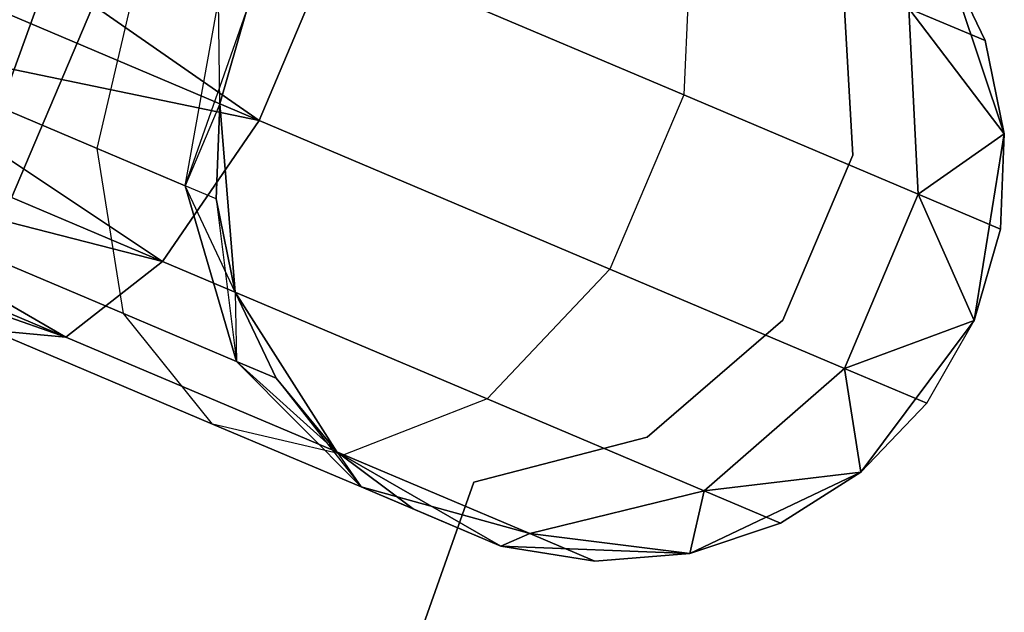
# Model space of a CAD drawing. Extents: x -91 to 91, y -91 to 262.
# Tile 289 of 480: x -57.16 to -54.67, y 22.45 to 23.95. Entities that reach past the tile are written whole.
import ezdxf

# ---------------------------------------------------------------- set-up
doc = ezdxf.new("R2010")
doc.units = 0
doc.header["$LTSCALE"] = 25.4
doc.layers.get('0').update_dxf_attribs({"linetype": 'CONTINUOUS'})

# ---------------------------------------------------------------- blocks, each defined once
blk = doc.blocks.new('ETE0_STL_1')
at = {"color": 0}
for p, q in [((-55.3367, 27.8505, 327.5076), (-58.4985, 20.3893, 327.5076)), ((-58.4985, 20.3893, 328.5076), (-55.3367, 27.8505, 328.5076)), ((-55.3367, 27.8505, 327.5076), (-58.4985, 20.3893, 327.5076)), ((-58.4985, 20.3893, 328.5076), (-55.3367, 27.8505, 328.5076)), ((-59.5632, 17.2111, 330.5076), (-56.8072, 24.8384, 330.5076)), ((-56.8072, 24.8384, 321.0076), (-59.5632, 17.2111, 321.0076)), ((-56.8072, 24.8384, 321.0076), (-59.5632, 17.2111, 321.0076)), ((-59.5632, 17.2111, 330.5076), (-56.8072, 24.8384, 330.5076)), ((-56.5538, 23.6964, 319.2628), (-57.5072, 24.3604, 319.0076)), ((-56.5538, 23.6964, 319.2628), (-57.5072, 24.3604, 319.0076)), ((-57.5072, 24.3604, 171.0076), (-56.5538, 23.6964, 170.7524)), ((-57.5072, 24.3604, 171.0076), (-56.5538, 23.6964, 170.7524)), ((-55.459, 24.2124, 320.0641), (-55.4796, 23.7609, 319.9068)), ((-55.459, 24.2124, 320.0641), (-55.4796, 23.7609, 319.9068)), ((-55.459, 24.2124, 169.9511), (-55.4796, 23.7609, 170.1084)), ((-55.459, 24.2124, 169.9511), (-55.4796, 23.7609, 170.1084)), ((-56.5538, 23.6964, 319.2628), (-57.6006, 24.1401, 319.0367)), ((-56.5538, 23.6964, 319.2628), (-57.6006, 24.1401, 319.0367)), ((-57.6006, 24.1401, 170.9785), (-56.5538, 23.6964, 170.7524)), ((-57.6006, 24.1401, 170.9785), (-56.5538, 23.6964, 170.7524)), ((-56.367, 24.137, 319.2628), (-56.5538, 23.6964, 319.2628)), ((-56.367, 24.137, 319.2628), (-56.5538, 23.6964, 319.2628)), ((-56.5538, 23.6964, 170.7524), (-56.367, 24.137, 170.7524)), ((-56.5538, 23.6964, 170.7524), (-56.367, 24.137, 170.7524)), ((-55.4796, 23.7609, 319.9068), (-56.367, 24.137, 319.2628)), ((-55.4796, 23.7609, 319.9068), (-56.367, 24.137, 319.2628)), ((-56.367, 24.137, 170.7524), (-55.4796, 23.7609, 170.1084)), ((-56.367, 24.137, 170.7524), (-55.4796, 23.7609, 170.1084)), ((-54.6692, 23.6621, 327.5076), (-54.8216, 24.1159, 327.5076)), ((-54.8216, 24.1159, 163.5076), (-54.6692, 23.6621, 163.5076)), ((-54.7178, 23.8983, 322.0076), (-54.8216, 24.1159, 327.5076)), ((-54.6692, 23.6621, 327.5076), (-54.8216, 24.1159, 327.5076)), ((-54.7178, 23.8983, 322.0076), (-54.8216, 24.1159, 322.0076)), ((-54.7178, 23.8983, 322.0076), (-54.8216, 24.1159, 327.5076)), ((-54.7178, 23.8983, 322.0076), (-54.8216, 24.1159, 322.0076)), ((-54.7178, 23.8983, 168.0076), (-54.8216, 24.1159, 168.0076)), ((-54.8216, 24.1159, 163.5076), (-54.7178, 23.8983, 168.0076)), ((-54.8216, 24.1159, 163.5076), (-54.6692, 23.6621, 163.5076)), ((-54.7178, 23.8983, 168.0076), (-54.8216, 24.1159, 168.0076)), ((-54.8216, 24.1159, 163.5076), (-54.7178, 23.8983, 168.0076)), ((-56.963, 23.625, 321.2195), (-56.8562, 24.0844, 321.3005)), ((-56.963, 23.625, 321.2195), (-56.8562, 24.0844, 321.3005)), ((-56.963, 23.625, 168.7957), (-56.8562, 24.0844, 168.7147)), ((-56.963, 23.625, 168.7957), (-56.8562, 24.0844, 168.7147)), ((-55.0525, 23.6082, 164.5076), (-55.0777, 24.0607, 164.5076)), ((-55.0777, 24.0607, 162.5076), (-55.0525, 23.6082, 162.5076)), ((-55.0777, 24.0607, 162.5076), (-55.0525, 23.6082, 162.5076)), ((-55.0525, 23.6082, 164.5076), (-55.0777, 24.0607, 164.5076)), ((-56.7405, 23.5307, 321.5811), (-56.6566, 23.9998, 321.6249)), ((-56.7405, 23.5307, 321.5811), (-56.6566, 23.9998, 321.6249)), ((-56.7405, 23.5307, 168.4341), (-56.6566, 23.9998, 168.3903)), ((-56.7405, 23.5307, 168.4341), (-56.6566, 23.9998, 168.3903)), ((-56.6531, 23.7385, 322.0076), (-56.6566, 23.9998, 321.6249)), ((-56.6531, 23.7385, 322.0076), (-56.6566, 23.9998, 321.6249)), ((-54.7178, 23.8983, 322.0076), (-54.9105, 23.9799, 320.9558)), ((-54.7178, 23.8983, 322.0076), (-54.9105, 23.9799, 320.9558)), ((-54.6692, 23.6621, 322.0076), (-54.9105, 23.9799, 320.9558)), ((-54.6692, 23.6621, 322.0076), (-54.9105, 23.9799, 320.9558)), ((-54.8867, 23.5095, 320.8707), (-54.9105, 23.9799, 320.9558)), ((-54.8867, 23.5095, 320.8707), (-54.9105, 23.9799, 320.9558)), ((-54.9105, 23.9799, 169.0594), (-54.7178, 23.8983, 168.0076)), ((-54.9105, 23.9799, 169.0594), (-54.7178, 23.8983, 168.0076)), ((-54.9105, 23.9799, 169.0594), (-54.6692, 23.6621, 168.0076)), ((-54.9105, 23.9799, 169.0594), (-54.6692, 23.6621, 168.0076)), ((-54.9105, 23.9799, 169.0594), (-54.8867, 23.5095, 169.1445)), ((-54.9105, 23.9799, 169.0594), (-54.8867, 23.5095, 169.1445)), ((-56.7405, 23.5307, 168.4341), (-56.5865, 23.9701, 168.0076)), ((-56.7405, 23.5307, 168.4341), (-56.5865, 23.9701, 168.0076)), ((-56.5865, 23.9701, 327.5076), (-56.6531, 23.7385, 327.5076)), ((-56.6531, 23.7385, 163.5076), (-56.5865, 23.9701, 163.5076)), ((-56.5865, 23.9701, 322.0076), (-56.6531, 23.7385, 322.0076)), ((-56.5865, 23.9701, 327.5076), (-56.6531, 23.7385, 327.5076)), ((-56.5865, 23.9701, 322.0076), (-56.6531, 23.7385, 322.0076)), ((-56.5865, 23.9701, 168.0076), (-56.6531, 23.7385, 168.0076)), ((-56.5865, 23.9701, 168.0076), (-56.6531, 23.7385, 168.0076)), ((-56.6531, 23.7385, 163.5076), (-56.5865, 23.9701, 163.5076)), ((-56.5538, 23.6964, 319.2628), (-57.6886, 23.9325, 319.1222)), ((-56.5538, 23.6964, 319.2628), (-57.6886, 23.9325, 319.1222)), ((-56.7976, 23.3394, 319.4683), (-57.6886, 23.9325, 319.1222)), ((-56.7976, 23.3394, 319.4683), (-57.6886, 23.9325, 319.1222)), ((-57.6886, 23.9325, 170.8931), (-56.5538, 23.6964, 170.7524)), ((-57.6886, 23.9325, 170.8931), (-56.5538, 23.6964, 170.7524)), ((-57.6886, 23.9325, 170.8931), (-56.7976, 23.3394, 170.5469)), ((-57.6886, 23.9325, 170.8931), (-56.7976, 23.3394, 170.5469)), ((-54.6692, 23.6621, 322.0076), (-54.7178, 23.8983, 322.0076)), ((-54.7178, 23.8983, 322.0076), (-54.6692, 23.6621, 327.5076)), ((-54.7178, 23.8983, 322.0076), (-54.6692, 23.6621, 327.5076)), ((-54.6692, 23.6621, 322.0076), (-54.7178, 23.8983, 322.0076)), ((-54.6692, 23.6621, 168.0076), (-54.7178, 23.8983, 168.0076)), ((-54.7178, 23.8983, 168.0076), (-54.6692, 23.6621, 163.5076)), ((-54.7178, 23.8983, 168.0076), (-54.6692, 23.6621, 163.5076)), ((-54.6692, 23.6621, 168.0076), (-54.7178, 23.8983, 168.0076)), ((-56.963, 23.625, 321.2195), (-57.2959, 23.7661, 320.9779)), ((-56.963, 23.625, 321.2195), (-57.2959, 23.7661, 320.9779)), ((-57.2959, 23.7661, 169.0373), (-56.963, 23.625, 168.7957)), ((-57.2959, 23.7661, 169.0373), (-56.963, 23.625, 168.7957)), ((-55.4796, 23.7609, 319.9068), (-55.6664, 23.3202, 319.9068)), ((-55.4796, 23.7609, 319.9068), (-55.6664, 23.3202, 319.9068)), ((-55.4796, 23.7609, 170.1084), (-55.6664, 23.3202, 170.1084)), ((-55.4796, 23.7609, 170.1084), (-55.6664, 23.3202, 170.1084)), ((-54.8867, 23.5095, 320.8707), (-55.4796, 23.7609, 319.9068)), ((-54.8867, 23.5095, 320.8707), (-55.4796, 23.7609, 319.9068)), ((-55.4796, 23.7609, 170.1084), (-54.8867, 23.5095, 169.1445)), ((-55.4796, 23.7609, 170.1084), (-54.8867, 23.5095, 169.1445)), ((-56.7976, 23.3394, 319.4683), (-57.766, 23.7499, 319.2591)), ((-56.7976, 23.3394, 319.4683), (-57.766, 23.7499, 319.2591)), ((-57.766, 23.7499, 170.7561), (-56.7976, 23.3394, 170.5469)), ((-57.766, 23.7499, 170.7561), (-56.7976, 23.3394, 170.5469)), ((-56.6531, 23.7385, 322.0076), (-56.7405, 23.5307, 321.5811)), ((-56.6531, 23.7385, 322.0076), (-56.7405, 23.5307, 321.5811)), ((-56.6531, 23.7385, 168.0076), (-56.7405, 23.5307, 168.4341)), ((-56.6531, 23.7385, 168.0076), (-56.7405, 23.5307, 168.4341)), ((-56.6531, 23.7385, 322.0076), (-56.6624, 23.4976, 322.0076)), ((-56.6624, 23.4976, 322.0076), (-56.6531, 23.7385, 327.5076)), ((-56.6624, 23.4976, 322.0076), (-56.6531, 23.7385, 327.5076)), ((-56.6531, 23.7385, 322.0076), (-56.6624, 23.4976, 322.0076)), ((-56.6531, 23.7385, 168.0076), (-56.6624, 23.4976, 168.0076)), ((-56.6624, 23.4976, 168.0076), (-56.6531, 23.7385, 163.5076)), ((-56.6624, 23.4976, 168.0076), (-56.6531, 23.7385, 163.5076)), ((-56.6531, 23.7385, 168.0076), (-56.6624, 23.4976, 168.0076)), ((-56.6531, 23.7385, 327.5076), (-56.6137, 23.2614, 327.5076)), ((-56.6137, 23.2614, 163.5076), (-56.6531, 23.7385, 163.5076)), ((-56.6531, 23.7385, 322.0076), (-56.6531, 23.7385, 327.5076)), ((-56.6531, 23.7385, 322.0076), (-56.6531, 23.7385, 327.5076)), ((-56.6531, 23.7385, 327.5076), (-56.6137, 23.2614, 327.5076)), ((-56.6137, 23.2614, 163.5076), (-56.6531, 23.7385, 163.5076)), ((-56.6531, 23.7385, 168.0076), (-56.6531, 23.7385, 163.5076)), ((-56.6531, 23.7385, 168.0076), (-56.6531, 23.7385, 163.5076)), ((-56.5538, 23.6964, 319.2628), (-56.7976, 23.3394, 319.4683)), ((-56.5538, 23.6964, 319.2628), (-56.7976, 23.3394, 319.4683)), ((-56.7976, 23.3394, 170.5469), (-56.5538, 23.6964, 170.7524)), ((-56.7976, 23.3394, 170.5469), (-56.5538, 23.6964, 170.7524)), ((-55.6664, 23.3202, 319.9068), (-56.5538, 23.6964, 319.2628)), ((-55.6664, 23.3202, 319.9068), (-56.5538, 23.6964, 319.2628)), ((-56.5538, 23.6964, 170.7524), (-55.6664, 23.3202, 170.1084)), ((-56.5538, 23.6964, 170.7524), (-55.6664, 23.3202, 170.1084)), ((-54.6692, 23.6621, 322.0076), (-54.8867, 23.5095, 320.8707)), ((-54.6692, 23.6621, 322.0076), (-54.8867, 23.5095, 320.8707)), ((-54.8867, 23.5095, 169.1445), (-54.6692, 23.6621, 168.0076)), ((-54.8867, 23.5095, 169.1445), (-54.6692, 23.6621, 168.0076)), ((-54.7451, 23.1896, 327.5076), (-54.6692, 23.6621, 327.5076)), ((-54.6692, 23.6621, 163.5076), (-54.7451, 23.1896, 163.5076)), ((-54.7451, 23.1896, 327.5076), (-54.6692, 23.6621, 327.5076)), ((-54.6692, 23.6621, 163.5076), (-54.7451, 23.1896, 163.5076)), ((-54.6785, 23.4212, 322.0076), (-54.6692, 23.6621, 327.5076)), ((-54.6785, 23.4212, 322.0076), (-54.6692, 23.6621, 322.0076)), ((-54.6785, 23.4212, 322.0076), (-54.6692, 23.6621, 327.5076)), ((-54.6785, 23.4212, 322.0076), (-54.6692, 23.6621, 322.0076)), ((-54.6785, 23.4212, 168.0076), (-54.6692, 23.6621, 168.0076)), ((-54.6692, 23.6621, 163.5076), (-54.6785, 23.4212, 168.0076)), ((-54.6785, 23.4212, 168.0076), (-54.6692, 23.6621, 168.0076)), ((-54.6692, 23.6621, 163.5076), (-54.6785, 23.4212, 168.0076)), ((-54.6692, 23.6621, 322.0076), (-54.6692, 23.6621, 327.5076)), ((-54.6692, 23.6621, 322.0076), (-54.6692, 23.6621, 327.5076)), ((-54.6692, 23.6621, 168.0076), (-54.6692, 23.6621, 163.5076)), ((-54.6692, 23.6621, 168.0076), (-54.6692, 23.6621, 163.5076)), ((-56.8961, 23.2075, 320.9951), (-56.963, 23.625, 321.2195)), ((-56.7405, 23.5307, 321.5811), (-56.963, 23.625, 321.2195)), ((-56.8961, 23.2075, 320.9951), (-56.963, 23.625, 321.2195)), ((-56.7405, 23.5307, 321.5811), (-56.963, 23.625, 321.2195)), ((-56.8961, 23.2075, 169.0201), (-56.963, 23.625, 168.7957)), ((-56.963, 23.625, 168.7957), (-56.7405, 23.5307, 168.4341)), ((-56.8961, 23.2075, 169.0201), (-56.963, 23.625, 168.7957)), ((-56.963, 23.625, 168.7957), (-56.7405, 23.5307, 168.4341)), ((-55.2295, 23.1911, 164.5076), (-55.0525, 23.6082, 164.5076)), ((-55.0525, 23.6082, 162.5076), (-55.2295, 23.1911, 162.5076)), ((-55.0525, 23.6082, 162.5076), (-55.2295, 23.1911, 162.5076)), ((-55.2295, 23.1911, 164.5076), (-55.0525, 23.6082, 164.5076)), ((-55.0525, 23.6082, 164.5076), (-55.0525, 23.6082, 162.5076)), ((-55.0525, 23.6082, 164.5076), (-55.0525, 23.6082, 162.5076)), ((-56.7976, 23.3394, 319.4683), (-57.8284, 23.6027, 319.4395)), ((-56.7976, 23.3394, 319.4683), (-57.8284, 23.6027, 319.4395)), ((-57.0425, 23.1479, 319.8322), (-57.8284, 23.6027, 319.4395)), ((-57.0425, 23.1479, 319.8322), (-57.8284, 23.6027, 319.4395)), ((-57.8284, 23.6027, 170.5757), (-56.7976, 23.3394, 170.5469)), ((-57.8284, 23.6027, 170.5757), (-56.7976, 23.3394, 170.5469)), ((-57.8284, 23.6027, 170.5757), (-57.0425, 23.1479, 170.183)), ((-57.8284, 23.6027, 170.5757), (-57.0425, 23.1479, 170.183)), ((-56.6104, 23.0864, 321.4596), (-56.7405, 23.5307, 321.5811)), ((-56.6137, 23.2614, 322.0076), (-56.7405, 23.5307, 321.5811)), ((-56.6104, 23.0864, 321.4596), (-56.7405, 23.5307, 321.5811)), ((-56.6137, 23.2614, 322.0076), (-56.7405, 23.5307, 321.5811)), ((-56.6624, 23.4976, 322.0076), (-56.7405, 23.5307, 321.5811)), ((-56.6624, 23.4976, 322.0076), (-56.7405, 23.5307, 321.5811)), ((-56.7405, 23.5307, 168.4341), (-56.6104, 23.0864, 168.5556)), ((-56.6624, 23.4976, 168.0076), (-56.7405, 23.5307, 168.4341)), ((-56.6624, 23.4976, 168.0076), (-56.7405, 23.5307, 168.4341)), ((-56.7405, 23.5307, 168.4341), (-56.6104, 23.0864, 168.5556)), ((-55.0735, 23.0688, 320.8707), (-54.8867, 23.5095, 320.8707)), ((-55.0735, 23.0688, 320.8707), (-54.8867, 23.5095, 320.8707)), ((-54.8867, 23.5095, 169.1445), (-55.0735, 23.0688, 169.1445)), ((-54.8867, 23.5095, 169.1445), (-55.0735, 23.0688, 169.1445)), ((-54.6785, 23.4212, 322.0076), (-54.8867, 23.5095, 320.8707)), ((-54.6785, 23.4212, 322.0076), (-54.8867, 23.5095, 320.8707)), ((-54.7451, 23.1896, 322.0076), (-54.8867, 23.5095, 320.8707)), ((-54.7451, 23.1896, 322.0076), (-54.8867, 23.5095, 320.8707)), ((-54.8867, 23.5095, 169.1445), (-54.6785, 23.4212, 168.0076)), ((-54.8867, 23.5095, 169.1445), (-54.6785, 23.4212, 168.0076)), ((-54.8867, 23.5095, 169.1445), (-54.7451, 23.1896, 168.0076)), ((-54.8867, 23.5095, 169.1445), (-54.7451, 23.1896, 168.0076)), ((-57.0425, 23.1479, 319.8322), (-57.8721, 23.4995, 319.653)), ((-57.0425, 23.1479, 319.8322), (-57.8721, 23.4995, 319.653)), ((-57.8721, 23.4995, 170.3622), (-57.0425, 23.1479, 170.183)), ((-57.8721, 23.4995, 170.3622), (-57.0425, 23.1479, 170.183)), ((-56.6624, 23.4976, 322.0076), (-56.6137, 23.2614, 327.5076)), ((-56.6624, 23.4976, 322.0076), (-56.6137, 23.2614, 322.0076)), ((-56.6624, 23.4976, 322.0076), (-56.6137, 23.2614, 327.5076)), ((-56.6624, 23.4976, 322.0076), (-56.6137, 23.2614, 322.0076)), ((-56.6624, 23.4976, 168.0076), (-56.6104, 23.0864, 168.5556)), ((-56.6624, 23.4976, 168.0076), (-56.6104, 23.0864, 168.5556)), ((-56.6624, 23.4976, 168.0076), (-56.6137, 23.2614, 168.0076)), ((-56.6137, 23.2614, 163.5076), (-56.6624, 23.4976, 168.0076)), ((-56.6624, 23.4976, 168.0076), (-56.6137, 23.2614, 168.0076)), ((-56.6137, 23.2614, 163.5076), (-56.6624, 23.4976, 168.0076)), ((-57.0425, 23.1479, 319.8322), (-57.8946, 23.4464, 319.8871)), ((-57.0425, 23.1479, 319.8322), (-57.8946, 23.4464, 319.8871)), ((-57.8946, 23.4464, 170.1281), (-57.0425, 23.1479, 170.183)), ((-57.8946, 23.4464, 170.1281), (-57.0425, 23.1479, 170.183)), ((-54.7451, 23.1896, 327.5076), (-54.6785, 23.4212, 322.0076)), ((-54.7451, 23.1896, 322.0076), (-54.6785, 23.4212, 322.0076)), ((-54.7451, 23.1896, 327.5076), (-54.6785, 23.4212, 322.0076)), ((-54.7451, 23.1896, 322.0076), (-54.6785, 23.4212, 322.0076)), ((-54.7451, 23.1896, 168.0076), (-54.6785, 23.4212, 168.0076)), ((-54.6785, 23.4212, 168.0076), (-54.7451, 23.1896, 163.5076)), ((-54.7451, 23.1896, 168.0076), (-54.6785, 23.4212, 168.0076)), ((-54.6785, 23.4212, 168.0076), (-54.7451, 23.1896, 163.5076)), ((-56.8961, 23.2075, 320.9951), (-57.3239, 23.3888, 320.6847)), ((-56.8961, 23.2075, 320.9951), (-57.3239, 23.3888, 320.6847)), ((-57.3239, 23.3888, 169.3306), (-56.8961, 23.2075, 169.0201)), ((-57.3239, 23.3888, 169.3306), (-56.8961, 23.2075, 169.0201)), ((-56.7976, 23.3394, 319.4683), (-57.0425, 23.1479, 319.8322)), ((-56.7976, 23.3394, 319.4683), (-57.0425, 23.1479, 319.8322)), ((-57.0425, 23.1479, 170.183), (-56.7976, 23.3394, 170.5469)), ((-57.0425, 23.1479, 170.183), (-56.7976, 23.3394, 170.5469)), ((-55.9766, 22.9914, 320.0641), (-56.7976, 23.3394, 319.4683)), ((-55.9766, 22.9914, 320.0641), (-56.7976, 23.3394, 319.4683)), ((-56.7976, 23.3394, 170.5469), (-55.9766, 22.9914, 169.9511)), ((-56.7976, 23.3394, 170.5469), (-55.9766, 22.9914, 169.9511)), ((-55.6664, 23.3202, 319.9068), (-55.9766, 22.9914, 320.0641)), ((-55.6664, 23.3202, 319.9068), (-55.9766, 22.9914, 320.0641)), ((-55.6664, 23.3202, 170.1084), (-55.9766, 22.9914, 169.9511)), ((-55.6664, 23.3202, 170.1084), (-55.9766, 22.9914, 169.9511)), ((-55.0735, 23.0688, 320.8707), (-55.6664, 23.3202, 319.9068)), ((-55.0735, 23.0688, 320.8707), (-55.6664, 23.3202, 319.9068)), ((-55.6664, 23.3202, 170.1084), (-55.0735, 23.0688, 169.1445)), ((-55.6664, 23.3202, 170.1084), (-55.0735, 23.0688, 169.1445)), ((-56.6137, 23.2614, 327.5076), (-56.3572, 22.8574, 327.5076)), ((-56.3572, 22.8574, 163.5076), (-56.6137, 23.2614, 163.5076)), ((-56.6137, 23.2614, 322.0076), (-56.6137, 23.2614, 327.5076)), ((-56.6137, 23.2614, 322.0076), (-56.6137, 23.2614, 327.5076)), ((-56.6137, 23.2614, 322.0076), (-56.51, 23.0438, 322.0076)), ((-56.51, 23.0438, 322.0076), (-56.6137, 23.2614, 327.5076)), ((-56.51, 23.0438, 322.0076), (-56.6137, 23.2614, 327.5076)), ((-56.6137, 23.2614, 327.5076), (-56.3572, 22.8574, 327.5076)), ((-56.6137, 23.2614, 322.0076), (-56.51, 23.0438, 322.0076)), ((-56.6137, 23.2614, 322.0076), (-56.6104, 23.0864, 321.4596)), ((-56.6137, 23.2614, 322.0076), (-56.6104, 23.0864, 321.4596)), ((-56.6137, 23.2614, 168.0076), (-56.6104, 23.0864, 168.5556)), ((-56.6137, 23.2614, 168.0076), (-56.6104, 23.0864, 168.5556)), ((-56.6137, 23.2614, 168.0076), (-56.51, 23.0438, 168.0076)), ((-56.51, 23.0438, 168.0076), (-56.6137, 23.2614, 163.5076)), ((-56.3572, 22.8574, 163.5076), (-56.6137, 23.2614, 163.5076)), ((-56.51, 23.0438, 168.0076), (-56.6137, 23.2614, 163.5076)), ((-56.6137, 23.2614, 168.0076), (-56.51, 23.0438, 168.0076)), ((-56.6137, 23.2614, 168.0076), (-56.6137, 23.2614, 163.5076)), ((-56.6137, 23.2614, 168.0076), (-56.6137, 23.2614, 163.5076)), ((-56.671, 22.9278, 320.6786), (-56.8961, 23.2075, 320.9951)), ((-56.6104, 23.0864, 321.4596), (-56.8961, 23.2075, 320.9951)), ((-56.671, 22.9278, 320.6786), (-56.8961, 23.2075, 320.9951)), ((-56.6104, 23.0864, 321.4596), (-56.8961, 23.2075, 320.9951)), ((-56.671, 22.9278, 169.3366), (-56.8961, 23.2075, 169.0201)), ((-56.8961, 23.2075, 169.0201), (-56.6104, 23.0864, 168.5556)), ((-56.8961, 23.2075, 169.0201), (-56.6104, 23.0864, 168.5556)), ((-56.671, 22.9278, 169.3366), (-56.8961, 23.2075, 169.0201)), ((-55.5724, 22.8949, 164.5076), (-55.2295, 23.1911, 164.5076)), ((-55.2295, 23.1911, 162.5076), (-55.5724, 22.8949, 162.5076)), ((-55.2295, 23.1911, 162.5076), (-55.5724, 22.8949, 162.5076)), ((-55.5724, 22.8949, 164.5076), (-55.2295, 23.1911, 164.5076)), ((-55.2295, 23.1911, 164.5076), (-55.2295, 23.1911, 162.5076)), ((-55.2295, 23.1911, 164.5076), (-55.2295, 23.1911, 162.5076)), ((-54.7451, 23.1896, 322.0076), (-55.0735, 23.0688, 320.8707)), ((-54.7451, 23.1896, 322.0076), (-55.0735, 23.0688, 320.8707)), ((-55.0735, 23.0688, 169.1445), (-54.7451, 23.1896, 168.0076)), ((-55.0735, 23.0688, 169.1445), (-54.7451, 23.1896, 168.0076)), ((-55.0319, 22.8064, 327.5076), (-54.7451, 23.1896, 327.5076)), ((-54.7451, 23.1896, 163.5076), (-55.0319, 22.8064, 163.5076)), ((-55.0319, 22.8064, 327.5076), (-54.7451, 23.1896, 327.5076)), ((-54.7451, 23.1896, 163.5076), (-55.0319, 22.8064, 163.5076)), ((-54.8652, 22.9806, 322.0076), (-54.7451, 23.1896, 327.5076)), ((-54.8652, 22.9806, 322.0076), (-54.7451, 23.1896, 327.5076)), ((-54.8652, 22.9806, 322.0076), (-54.7451, 23.1896, 322.0076)), ((-54.8652, 22.9806, 322.0076), (-54.7451, 23.1896, 322.0076)), ((-54.8652, 22.9806, 168.0076), (-54.7451, 23.1896, 168.0076)), ((-54.8652, 22.9806, 168.0076), (-54.7451, 23.1896, 168.0076)), ((-54.8652, 22.9806, 168.0076), (-54.7451, 23.1896, 163.5076)), ((-54.8652, 22.9806, 168.0076), (-54.7451, 23.1896, 163.5076)), ((-54.7451, 23.1896, 322.0076), (-54.7451, 23.1896, 327.5076)), ((-54.7451, 23.1896, 322.0076), (-54.7451, 23.1896, 327.5076)), ((-54.7451, 23.1896, 168.0076), (-54.7451, 23.1896, 163.5076)), ((-54.7451, 23.1896, 168.0076), (-54.7451, 23.1896, 163.5076)), ((-57.0425, 23.1479, 319.8322), (-57.2324, 23.1657, 320.2712)), ((-56.671, 22.9278, 320.6786), (-57.2324, 23.1657, 320.2712)), ((-57.0425, 23.1479, 319.8322), (-57.2324, 23.1657, 320.2712)), ((-56.671, 22.9278, 320.6786), (-57.2324, 23.1657, 320.2712)), ((-57.2324, 23.1657, 169.744), (-57.0425, 23.1479, 170.183)), ((-57.2324, 23.1657, 169.744), (-57.0425, 23.1479, 170.183)), ((-57.2324, 23.1657, 169.744), (-56.671, 22.9278, 169.3366)), ((-57.2324, 23.1657, 169.744), (-56.671, 22.9278, 169.3366)), ((-56.3392, 22.8497, 320.3427), (-57.0425, 23.1479, 319.8322)), ((-56.3392, 22.8497, 320.3427), (-57.0425, 23.1479, 319.8322)), ((-57.0425, 23.1479, 170.183), (-56.3392, 22.8497, 169.6726)), ((-57.0425, 23.1479, 170.183), (-56.3392, 22.8497, 169.6726)), ((-56.3572, 22.8574, 322.0076), (-56.6104, 23.0864, 321.4596)), ((-56.6104, 23.0864, 321.4596), (-56.2959, 22.7687, 321.2884)), ((-56.6104, 23.0864, 321.4596), (-56.2959, 22.7687, 321.2884)), ((-56.51, 23.0438, 322.0076), (-56.6104, 23.0864, 321.4596)), ((-56.3572, 22.8574, 322.0076), (-56.6104, 23.0864, 321.4596)), ((-56.51, 23.0438, 322.0076), (-56.6104, 23.0864, 321.4596)), ((-56.6104, 23.0864, 168.5556), (-56.51, 23.0438, 168.0076)), ((-56.2959, 22.7687, 168.7269), (-56.6104, 23.0864, 168.5556)), ((-56.2959, 22.7687, 168.7269), (-56.6104, 23.0864, 168.5556)), ((-56.6104, 23.0864, 168.5556), (-56.51, 23.0438, 168.0076)), ((-55.4281, 22.7588, 320.9558), (-55.0735, 23.0688, 320.8707)), ((-55.4281, 22.7588, 320.9558), (-55.0735, 23.0688, 320.8707)), ((-55.0735, 23.0688, 169.1445), (-55.4281, 22.7588, 169.0594)), ((-55.0735, 23.0688, 169.1445), (-55.4281, 22.7588, 169.0594)), ((-54.8652, 22.9806, 322.0076), (-55.0735, 23.0688, 320.8707)), ((-54.8652, 22.9806, 322.0076), (-55.0735, 23.0688, 320.8707)), ((-55.0319, 22.8064, 322.0076), (-55.0735, 23.0688, 320.8707)), ((-55.0319, 22.8064, 322.0076), (-55.0735, 23.0688, 320.8707)), ((-55.0735, 23.0688, 169.1445), (-54.8652, 22.9806, 168.0076)), ((-55.0735, 23.0688, 169.1445), (-54.8652, 22.9806, 168.0076)), ((-55.0735, 23.0688, 169.1445), (-55.0319, 22.8064, 168.0076)), ((-55.0735, 23.0688, 169.1445), (-55.0319, 22.8064, 168.0076)), ((-56.51, 23.0438, 322.0076), (-56.3572, 22.8574, 327.5076)), ((-56.51, 23.0438, 322.0076), (-56.3572, 22.8574, 322.0076)), ((-56.51, 23.0438, 322.0076), (-56.3572, 22.8574, 327.5076)), ((-56.51, 23.0438, 322.0076), (-56.3572, 22.8574, 322.0076)), ((-56.51, 23.0438, 168.0076), (-56.2959, 22.7687, 168.7269)), ((-56.51, 23.0438, 168.0076), (-56.2959, 22.7687, 168.7269)), ((-56.51, 23.0438, 168.0076), (-56.3572, 22.8574, 168.0076)), ((-56.3572, 22.8574, 163.5076), (-56.51, 23.0438, 168.0076)), ((-56.51, 23.0438, 168.0076), (-56.3572, 22.8574, 168.0076)), ((-56.3572, 22.8574, 163.5076), (-56.51, 23.0438, 168.0076)), ((-55.9766, 22.9914, 320.0641), (-56.3392, 22.8497, 320.3427)), ((-55.9766, 22.9914, 320.0641), (-56.3392, 22.8497, 320.3427)), ((-55.9766, 22.9914, 169.9511), (-56.3392, 22.8497, 169.6726)), ((-55.9766, 22.9914, 169.9511), (-56.3392, 22.8497, 169.6726)), ((-55.4281, 22.7588, 320.9558), (-55.9766, 22.9914, 320.0641)), ((-55.4281, 22.7588, 320.9558), (-55.9766, 22.9914, 320.0641)), ((-55.9766, 22.9914, 169.9511), (-55.4281, 22.7588, 169.0594)), ((-55.9766, 22.9914, 169.9511), (-55.4281, 22.7588, 169.0594)), ((-55.0319, 22.8064, 322.0076), (-54.8652, 22.9806, 322.0076)), ((-54.8652, 22.9806, 322.0076), (-55.0319, 22.8064, 327.5076)), ((-54.8652, 22.9806, 322.0076), (-55.0319, 22.8064, 327.5076)), ((-55.0319, 22.8064, 322.0076), (-54.8652, 22.9806, 322.0076)), ((-55.0319, 22.8064, 168.0076), (-54.8652, 22.9806, 168.0076)), ((-54.8652, 22.9806, 168.0076), (-55.0319, 22.8064, 163.5076)), ((-54.8652, 22.9806, 168.0076), (-55.0319, 22.8064, 163.5076)), ((-55.0319, 22.8064, 168.0076), (-54.8652, 22.9806, 168.0076)), ((-56.3392, 22.8497, 320.3427), (-56.671, 22.9278, 320.6786)), ((-56.2959, 22.7687, 321.2884), (-56.671, 22.9278, 320.6786)), ((-56.3392, 22.8497, 320.3427), (-56.671, 22.9278, 320.6786)), ((-56.2959, 22.7687, 321.2884), (-56.671, 22.9278, 320.6786)), ((-56.3392, 22.8497, 169.6726), (-56.671, 22.9278, 169.3366)), ((-56.671, 22.9278, 169.3366), (-56.2959, 22.7687, 168.7269)), ((-56.671, 22.9278, 169.3366), (-56.2959, 22.7687, 168.7269)), ((-56.3392, 22.8497, 169.6726), (-56.671, 22.9278, 169.3366)), ((-56.0109, 22.7805, 164.5076), (-55.5724, 22.8949, 164.5076)), ((-55.5724, 22.8949, 162.5076), (-56.0109, 22.7805, 162.5076)), ((-55.5724, 22.8949, 162.5076), (-56.0109, 22.7805, 162.5076)), ((-56.0109, 22.7805, 164.5076), (-55.5724, 22.8949, 164.5076)), ((-55.5724, 22.8949, 164.5076), (-55.5724, 22.8949, 162.5076)), ((-55.5724, 22.8949, 164.5076), (-55.5724, 22.8949, 162.5076)), ((-56.3572, 22.8574, 327.5076), (-55.9422, 22.6188, 327.5076)), ((-55.9422, 22.6188, 163.5076), (-56.3572, 22.8574, 163.5076)), ((-56.3572, 22.8574, 322.0076), (-56.3572, 22.8574, 327.5076)), ((-56.3572, 22.8574, 322.0076), (-56.3572, 22.8574, 327.5076)), ((-56.3572, 22.8574, 322.0076), (-56.1642, 22.7129, 322.0076)), ((-56.1642, 22.7129, 322.0076), (-56.3572, 22.8574, 327.5076)), ((-56.1642, 22.7129, 322.0076), (-56.3572, 22.8574, 327.5076)), ((-56.3572, 22.8574, 327.5076), (-55.9422, 22.6188, 327.5076)), ((-56.3572, 22.8574, 322.0076), (-56.1642, 22.7129, 322.0076)), ((-56.3572, 22.8574, 322.0076), (-56.2959, 22.7687, 321.2884)), ((-56.3572, 22.8574, 322.0076), (-56.2959, 22.7687, 321.2884)), ((-56.3572, 22.8574, 168.0076), (-56.2959, 22.7687, 168.7269)), ((-56.3572, 22.8574, 168.0076), (-56.2959, 22.7687, 168.7269)), ((-56.3572, 22.8574, 168.0076), (-56.1642, 22.7129, 168.0076)), ((-56.1642, 22.7129, 168.0076), (-56.3572, 22.8574, 163.5076)), ((-55.9422, 22.6188, 163.5076), (-56.3572, 22.8574, 163.5076)), ((-56.1642, 22.7129, 168.0076), (-56.3572, 22.8574, 163.5076)), ((-56.3572, 22.8574, 168.0076), (-56.1642, 22.7129, 168.0076)), ((-56.3572, 22.8574, 168.0076), (-56.3572, 22.8574, 163.5076)), ((-56.3572, 22.8574, 168.0076), (-56.3572, 22.8574, 163.5076)), ((-55.8692, 22.6505, 321.1065), (-56.3392, 22.8497, 320.3427)), ((-55.8692, 22.6505, 321.1065), (-56.3392, 22.8497, 320.3427)), ((-56.3392, 22.8497, 169.6726), (-55.8692, 22.6505, 168.9087)), ((-56.3392, 22.8497, 169.6726), (-55.8692, 22.6505, 168.9087)), ((-55.464, 22.6004, 327.5076), (-55.0319, 22.8064, 327.5076)), ((-55.0319, 22.8064, 163.5076), (-55.464, 22.6004, 163.5076)), ((-55.464, 22.6004, 327.5076), (-55.0319, 22.8064, 327.5076)), ((-55.0319, 22.8064, 163.5076), (-55.464, 22.6004, 163.5076)), ((-55.0319, 22.8064, 322.0076), (-55.4281, 22.7588, 320.9558)), ((-55.0319, 22.8064, 322.0076), (-55.4281, 22.7588, 320.9558)), ((-55.4281, 22.7588, 169.0594), (-55.0319, 22.8064, 168.0076)), ((-55.4281, 22.7588, 169.0594), (-55.0319, 22.8064, 168.0076)), ((-55.2354, 22.6772, 322.0076), (-55.0319, 22.8064, 327.5076)), ((-55.2354, 22.6772, 322.0076), (-55.0319, 22.8064, 322.0076)), ((-55.2354, 22.6772, 322.0076), (-55.0319, 22.8064, 327.5076)), ((-55.2354, 22.6772, 322.0076), (-55.0319, 22.8064, 322.0076)), ((-55.2354, 22.6772, 168.0076), (-55.0319, 22.8064, 168.0076)), ((-55.0319, 22.8064, 163.5076), (-55.2354, 22.6772, 168.0076)), ((-55.2354, 22.6772, 168.0076), (-55.0319, 22.8064, 168.0076)), ((-55.0319, 22.8064, 163.5076), (-55.2354, 22.6772, 168.0076)), ((-55.0319, 22.8064, 322.0076), (-55.0319, 22.8064, 327.5076)), ((-55.0319, 22.8064, 322.0076), (-55.0319, 22.8064, 327.5076)), ((-55.0319, 22.8064, 168.0076), (-55.0319, 22.8064, 163.5076)), ((-55.0319, 22.8064, 168.0076), (-55.0319, 22.8064, 163.5076)), ((-57.8856, 17.4765, 164.5076), (-56.0109, 22.7805, 164.5076)), ((-56.0109, 22.7805, 162.5076), (-57.8856, 17.4765, 162.5076)), ((-56.0109, 22.7805, 162.5076), (-57.8856, 17.4765, 162.5076)), ((-57.8856, 17.4765, 164.5076), (-56.0109, 22.7805, 164.5076)), ((-56.1642, 22.7129, 322.0076), (-56.2959, 22.7687, 321.2884)), ((-55.9422, 22.6188, 322.0076), (-56.2959, 22.7687, 321.2884)), ((-55.9422, 22.6188, 322.0076), (-56.2959, 22.7687, 321.2884)), ((-56.2959, 22.7687, 321.2884), (-55.8692, 22.6505, 321.1065)), ((-56.1642, 22.7129, 322.0076), (-56.2959, 22.7687, 321.2884)), ((-56.2959, 22.7687, 321.2884), (-55.8692, 22.6505, 321.1065)), ((-55.8692, 22.6505, 168.9087), (-56.2959, 22.7687, 168.7269)), ((-56.2959, 22.7687, 168.7269), (-55.9422, 22.6188, 168.0076)), ((-56.2959, 22.7687, 168.7269), (-56.1642, 22.7129, 168.0076)), ((-56.2959, 22.7687, 168.7269), (-55.9422, 22.6188, 168.0076)), ((-56.2959, 22.7687, 168.7269), (-56.1642, 22.7129, 168.0076)), ((-55.8692, 22.6505, 168.9087), (-56.2959, 22.7687, 168.7269)), ((-56.0109, 22.7805, 164.5076), (-56.0109, 22.7805, 162.5076)), ((-56.0109, 22.7805, 164.5076), (-56.0109, 22.7805, 162.5076)), ((-55.8692, 22.6505, 321.1065), (-55.4281, 22.7588, 320.9558)), ((-55.8692, 22.6505, 321.1065), (-55.4281, 22.7588, 320.9558)), ((-55.4281, 22.7588, 169.0594), (-55.8692, 22.6505, 168.9087)), ((-55.4281, 22.7588, 169.0594), (-55.8692, 22.6505, 168.9087)), ((-55.464, 22.6004, 322.0076), (-55.4281, 22.7588, 320.9558)), ((-55.464, 22.6004, 322.0076), (-55.4281, 22.7588, 320.9558)), ((-55.4281, 22.7588, 169.0594), (-55.464, 22.6004, 168.0076)), ((-55.4281, 22.7588, 169.0594), (-55.464, 22.6004, 168.0076)), ((-55.2354, 22.6772, 322.0076), (-55.4281, 22.7588, 320.9558)), ((-55.2354, 22.6772, 322.0076), (-55.4281, 22.7588, 320.9558)), ((-55.4281, 22.7588, 169.0594), (-55.2354, 22.6772, 168.0076)), ((-55.4281, 22.7588, 169.0594), (-55.2354, 22.6772, 168.0076)), ((-56.1642, 22.7129, 322.0076), (-55.9422, 22.6188, 327.5076)), ((-56.1642, 22.7129, 322.0076), (-55.9422, 22.6188, 327.5076)), ((-55.9422, 22.6188, 163.5076), (-56.1642, 22.7129, 168.0076)), ((-55.9422, 22.6188, 163.5076), (-56.1642, 22.7129, 168.0076)), ((-55.464, 22.6004, 322.0076), (-55.2354, 22.6772, 322.0076)), ((-55.2354, 22.6772, 322.0076), (-55.464, 22.6004, 327.5076)), ((-55.2354, 22.6772, 322.0076), (-55.464, 22.6004, 327.5076)), ((-55.464, 22.6004, 322.0076), (-55.2354, 22.6772, 322.0076)), ((-55.464, 22.6004, 168.0076), (-55.2354, 22.6772, 168.0076)), ((-55.2354, 22.6772, 168.0076), (-55.464, 22.6004, 163.5076)), ((-55.2354, 22.6772, 168.0076), (-55.464, 22.6004, 163.5076)), ((-55.464, 22.6004, 168.0076), (-55.2354, 22.6772, 168.0076)), ((-55.9422, 22.6188, 322.0076), (-55.8692, 22.6505, 321.1065)), ((-55.9422, 22.6188, 322.0076), (-55.8692, 22.6505, 321.1065)), ((-55.8692, 22.6505, 168.9087), (-55.9422, 22.6188, 168.0076)), ((-55.8692, 22.6505, 168.9087), (-55.9422, 22.6188, 168.0076)), ((-55.464, 22.6004, 322.0076), (-55.8692, 22.6505, 321.1065)), ((-55.7042, 22.5806, 322.0076), (-55.8692, 22.6505, 321.1065)), ((-55.464, 22.6004, 322.0076), (-55.8692, 22.6505, 321.1065)), ((-55.7042, 22.5806, 322.0076), (-55.8692, 22.6505, 321.1065)), ((-55.8692, 22.6505, 168.9087), (-55.464, 22.6004, 168.0076)), ((-55.8692, 22.6505, 168.9087), (-55.464, 22.6004, 168.0076)), ((-55.8692, 22.6505, 168.9087), (-55.7042, 22.5806, 168.0076)), ((-55.8692, 22.6505, 168.9087), (-55.7042, 22.5806, 168.0076)), ((-55.9422, 22.6188, 327.5076), (-55.464, 22.6004, 327.5076)), ((-55.464, 22.6004, 163.5076), (-55.9422, 22.6188, 163.5076)), ((-55.9422, 22.6188, 322.0076), (-55.9422, 22.6188, 327.5076)), ((-55.9422, 22.6188, 322.0076), (-55.9422, 22.6188, 327.5076)), ((-55.9422, 22.6188, 322.0076), (-55.7042, 22.5806, 322.0076)), ((-55.7042, 22.5806, 322.0076), (-55.9422, 22.6188, 327.5076)), ((-55.7042, 22.5806, 322.0076), (-55.9422, 22.6188, 327.5076)), ((-55.9422, 22.6188, 327.5076), (-55.464, 22.6004, 327.5076)), ((-55.9422, 22.6188, 322.0076), (-55.7042, 22.5806, 322.0076)), ((-55.9422, 22.6188, 168.0076), (-55.7042, 22.5806, 168.0076)), ((-55.9422, 22.6188, 168.0076), (-55.9422, 22.6188, 163.5076)), ((-55.7042, 22.5806, 168.0076), (-55.9422, 22.6188, 163.5076)), ((-55.464, 22.6004, 163.5076), (-55.9422, 22.6188, 163.5076)), ((-55.7042, 22.5806, 168.0076), (-55.9422, 22.6188, 163.5076)), ((-55.9422, 22.6188, 168.0076), (-55.7042, 22.5806, 168.0076)), ((-55.9422, 22.6188, 168.0076), (-55.9422, 22.6188, 163.5076)), ((-55.7042, 22.5806, 322.0076), (-55.464, 22.6004, 327.5076)), ((-55.7042, 22.5806, 322.0076), (-55.464, 22.6004, 322.0076)), ((-55.7042, 22.5806, 322.0076), (-55.464, 22.6004, 327.5076)), ((-55.7042, 22.5806, 322.0076), (-55.464, 22.6004, 322.0076)), ((-55.7042, 22.5806, 168.0076), (-55.464, 22.6004, 168.0076)), ((-55.464, 22.6004, 163.5076), (-55.7042, 22.5806, 168.0076)), ((-55.7042, 22.5806, 168.0076), (-55.464, 22.6004, 168.0076)), ((-55.464, 22.6004, 163.5076), (-55.7042, 22.5806, 168.0076)), ((-55.464, 22.6004, 322.0076), (-55.464, 22.6004, 327.5076)), ((-55.464, 22.6004, 322.0076), (-55.464, 22.6004, 327.5076)), ((-55.464, 22.6004, 168.0076), (-55.464, 22.6004, 163.5076)), ((-55.464, 22.6004, 168.0076), (-55.464, 22.6004, 163.5076))]:
    blk.add_line(p, q, dxfattribs=at)

msp = doc.modelspace()

# ---------------------------------------------------------------- block references
at = {"color": 253}
msp.add_blockref('ETE0_STL_1', (0, 0), dxfattribs=at)

doc.saveas('drawing.dxf')
